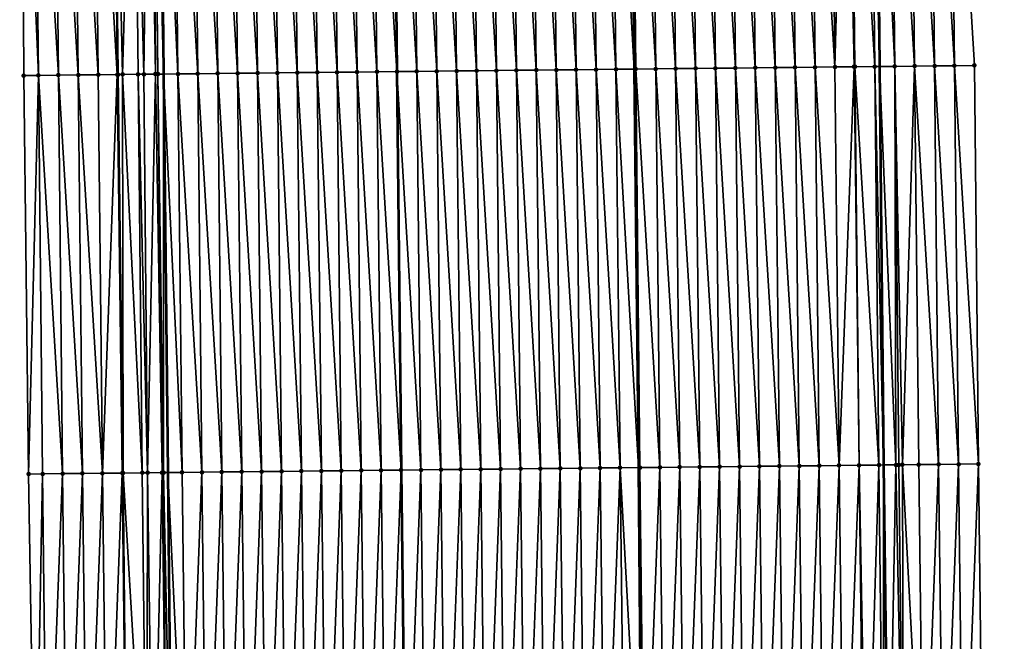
# Model space of a CAD drawing. Header units: feet. Extents: x 2010743 to 2022806, y 818705 to 837694.
# Tile 293 of 531: x 2011480 to 2011530, y 828245 to 828276. Entities that reach past the tile are written whole.
import ezdxf

# ---------------------------------------------------------------- set-up
doc = ezdxf.new("R2010")
doc.units = ezdxf.units.FT
doc.header["$MEASUREMENT"] = 0
for name, color, linetype, lineweight in [('EP_Travel Lane', 172, 'Continuous', 53), ('Road Shots', 141, 'Continuous', 100), ('STRIPING', 60, 'Continuous', 53)]:
    doc.layers.add(name, color=color, linetype=linetype, lineweight=lineweight)
doc.layers.add('I-77-MM17-21_NB-Surface-Border', color=7, linetype='Continuous')
doc.layers.add('I-77-MM17-21_NB-Surface-TIN', color=7, linetype='Continuous')

msp = doc.modelspace()

# ---------------------------------------------------------------- linework, layer by layer
at = {"layer": 'EP_Travel Lane'}
for points in [[(2011486.258, 828373.665, 312.894), (2011486.466, 828353.667, 312.74), (2011486.673, 828333.668, 312.577), (2011486.881, 828313.67, 312.427), (2011487.089, 828293.672, 312.254), (2011487.297, 828273.673, 312.113), (2011487.505, 828253.675, 311.976), (2011487.71, 828233.65, 311.845), (2011487.88, 828213.717, 311.699), (2011488.031, 828193.718, 311.549), (2011488.247, 828173.476, 311.418), (2011488.753, 828153.483, 311.251), (2011489.258, 828133.49, 311.109), (2011489.764, 828113.496, 310.961), (2011490.326, 828093.321, 310.815), (2011491.101, 828073.336, 310.672), (2011491.877, 828053.352, 310.552), (2011492.652, 828033.367, 310.412), (2011493.487, 828013.194, 310.299), (2011494.54, 827993.222, 310.143), (2011495.593, 827973.25, 310.003), (2011496.646, 827953.278, 309.945), (2011497.764, 827933.119, 309.843), (2011499.094, 827913.164, 309.702)], [(2011522.224, 828374.041, 312.657), (2011522.428, 828354.042, 312.464), (2011522.631, 828334.045, 312.254), (2011522.834, 828314.047, 312.042), (2011523.037, 828294.049, 311.822), (2011523.24, 828274.051, 311.612), (2011523.443, 828254.053, 311.376), (2011523.703, 828234.098, 311.165), (2011523.908, 828213.994, 310.956), (2011524.076, 828193.996, 310.732), (2011524.302, 828174.396, 310.5), (2011524.782, 828154.403, 310.262), (2011525.261, 828134.41, 310.042), (2011525.741, 828114.417, 309.816)]]:
    msp.add_polyline3d(points, dxfattribs=at)
at = {"layer": 'I-77-MM17-21_NB-Surface-Border', "color": 3, "linetype": 'Continuous', "lineweight": -3}
for points in [[(2011494.249, 827912.84, 309.86), (2011492.863, 827932.791, 310), (2011491.32, 827952.996, 310.145), (2011490.004, 827972.954, 310.249), (2011488.719, 827992.914, 310.367), (2011487.565, 828012.88, 310.586), (2011486.41, 828033.124, 310.638), (2011485.592, 828053.107, 310.744), (2011484.858, 828073.093, 310.846), (2011484.23, 828093.084, 310.954), (2011483.551, 828113.338, 311.091), (2011483.185, 828133.335, 311.239), (2011482.681, 828153.328, 311.397), (2011482.208, 828173.322, 311.55), (2011481.556, 828193.668, 311.693), (2011481.158, 828213.666, 311.836), (2011480.845, 828233.565, 311.969), (2011480.511, 828253.601, 312.102), (2011480.273, 828273.599, 312.238), (2011480.151, 828293.599, 312.367), (2011480.067, 828313.599, 312.493), (2011480.24, 828333.601, 312.654), (2011480.279, 828353.602, 312.776), (2011480.971, 828373.61, 312.926)], [(2011523.969, 828374.059, 312.605), (2011525.177, 828354.072, 312.383), (2011526.384, 828334.085, 312.14), (2011526.592, 828314.087, 311.926), (2011526.8, 828294.089, 311.699), (2011528.008, 828274.102, 311.45), (2011528.215, 828254.104, 311.223), (2011528.451, 828234.158, 311.012), (2011528.636, 828214.031, 310.803), (2011527.787, 828194.025, 310.613), (2011527.995, 828174.49, 310.388), (2011528.501, 828154.498, 310.155), (2011529.007, 828134.505, 309.925), (2011529.513, 828114.513, 309.694)]]:
    msp.add_polyline3d(points, dxfattribs=at)
at = {"layer": 'I-77-MM17-21_NB-Surface-TIN', "color": 128, "linetype": 'Continuous', "lineweight": -3}
for points in [[(2011518.008, 828273.996, 311.687), (2011517.8, 828293.994, 311.896), (2011516.8, 828293.983, 311.903)], [(2011519.008, 828274.006, 311.675), (2011518.8, 828294.004, 311.889), (2011517.8, 828293.994, 311.896)], [(2011518.008, 828273.996, 311.687), (2011519.008, 828274.006, 311.675), (2011517.8, 828293.994, 311.896)], [(2011520.008, 828274.017, 311.665), (2011519.8, 828294.015, 311.876), (2011518.8, 828294.004, 311.889)], [(2011519.008, 828274.006, 311.675), (2011520.008, 828274.017, 311.665), (2011518.8, 828294.004, 311.889)], [(2011521.008, 828274.027, 311.656), (2011520.8, 828294.025, 311.863), (2011519.8, 828294.015, 311.876)], [(2011520.008, 828274.017, 311.665), (2011521.008, 828274.027, 311.656), (2011519.8, 828294.015, 311.876)], [(2011521.008, 828274.027, 311.656), (2011521.537, 828294.033, 311.854), (2011520.8, 828294.025, 311.863)], [(2011521.008, 828274.027, 311.656), (2011521.971, 828274.037, 311.645), (2011521.537, 828294.033, 311.854)], [(2011521.971, 828274.037, 311.645), (2011521.8, 828294.036, 311.85), (2011521.537, 828294.033, 311.854)], [(2011523.008, 828274.049, 311.614), (2011522.8, 828294.046, 311.828), (2011521.8, 828294.036, 311.85)], [(2011521.971, 828274.037, 311.645), (2011522.008, 828274.038, 311.644), (2011521.8, 828294.036, 311.85)], [(2011522.008, 828274.038, 311.644), (2011523.008, 828274.049, 311.614), (2011521.8, 828294.036, 311.85)], [(2011522.8, 828294.046, 311.828), (2011523.24, 828274.051, 311.612), (2011523.037, 828294.049, 311.822)], [(2011523.008, 828274.049, 311.614), (2011523.24, 828274.051, 311.612), (2011522.8, 828294.046, 311.828)], [(2011524.008, 828274.059, 311.605), (2011523.8, 828294.057, 311.804), (2011523.037, 828294.049, 311.822)], [(2011524.008, 828274.059, 311.605), (2011523.037, 828294.049, 311.822), (2011523.24, 828274.051, 311.612)], [(2011525.008, 828274.07, 311.56), (2011524.8, 828294.068, 311.773), (2011523.8, 828294.057, 311.804)], [(2011524.008, 828274.059, 311.605), (2011525.008, 828274.07, 311.56), (2011523.8, 828294.057, 311.804)], [(2011526.008, 828274.08, 311.518), (2011525.8, 828294.078, 311.732), (2011524.8, 828294.068, 311.773)], [(2011525.008, 828274.07, 311.56), (2011526.008, 828274.08, 311.518), (2011524.8, 828294.068, 311.773)], [(2011527.008, 828274.091, 311.485), (2011526.8, 828294.089, 311.699), (2011525.8, 828294.078, 311.732)], [(2011526.008, 828274.08, 311.518), (2011527.008, 828274.091, 311.485), (2011525.8, 828294.078, 311.732)], [(2011527.008, 828274.091, 311.485), (2011528.008, 828274.102, 311.45), (2011526.8, 828294.089, 311.699)], [(2011481.01, 828273.607, 312.227), (2011480.802, 828293.606, 312.359), (2011480.151, 828293.599, 312.367)], [(2011480.273, 828273.599, 312.238), (2011481.01, 828273.607, 312.227), (2011480.151, 828293.599, 312.367)], [(2011482.01, 828273.617, 312.214), (2011481.802, 828293.616, 312.348), (2011480.802, 828293.606, 312.359)], [(2011481.01, 828273.607, 312.227), (2011482.01, 828273.617, 312.214), (2011480.802, 828293.606, 312.359)], [(2011483.01, 828273.628, 312.197), (2011482.802, 828293.626, 312.335), (2011481.802, 828293.616, 312.348)], [(2011482.01, 828273.617, 312.214), (2011483.01, 828273.628, 312.197), (2011481.802, 828293.616, 312.348)], [(2011484.01, 828273.639, 312.185), (2011483.802, 828293.637, 312.326), (2011482.802, 828293.626, 312.335)], [(2011483.01, 828273.628, 312.197), (2011484.01, 828273.639, 312.185), (2011482.802, 828293.626, 312.335)], [(2011484.969, 828273.649, 312.162), (2011484.802, 828293.648, 312.306), (2011483.802, 828293.637, 312.326)], [(2011484.01, 828273.639, 312.185), (2011484.969, 828273.649, 312.162), (2011483.802, 828293.637, 312.326)], [(2011485.231, 828273.652, 312.146), (2011485.802, 828293.658, 312.283), (2011484.802, 828293.648, 312.306)], [(2011484.969, 828273.649, 312.162), (2011485.01, 828273.649, 312.159), (2011484.802, 828293.648, 312.306)], [(2011485.01, 828273.649, 312.159), (2011485.231, 828273.652, 312.146), (2011484.802, 828293.648, 312.306)], [(2011485.231, 828273.652, 312.146), (2011486.01, 828273.66, 312.131), (2011485.802, 828293.658, 312.283)], [(2011486.307, 828273.663, 312.137), (2011486.55, 828293.666, 312.274), (2011485.802, 828293.658, 312.283)], [(2011486.01, 828273.66, 312.131), (2011486.307, 828273.663, 312.137), (2011485.802, 828293.658, 312.283)], [(2011486.307, 828273.663, 312.137), (2011486.881, 828273.669, 312.124), (2011486.55, 828293.666, 312.274)], [(2011486.881, 828273.669, 312.124), (2011486.763, 828293.668, 312.261), (2011486.55, 828293.666, 312.274)], [(2011487.01, 828273.67, 312.117), (2011486.802, 828293.669, 312.259), (2011486.763, 828293.668, 312.261)], [(2011486.881, 828273.669, 312.124), (2011487.01, 828273.67, 312.117), (2011486.763, 828293.668, 312.261)], [(2011486.802, 828293.669, 312.259), (2011487.297, 828273.673, 312.113), (2011487.089, 828293.672, 312.254)], [(2011487.01, 828273.67, 312.117), (2011487.297, 828273.673, 312.113), (2011486.802, 828293.669, 312.259)], [(2011488.01, 828273.681, 312.102), (2011487.802, 828293.679, 312.242), (2011487.089, 828293.672, 312.254)], [(2011488.01, 828273.681, 312.102), (2011487.089, 828293.672, 312.254), (2011487.297, 828273.673, 312.113)], [(2011489.01, 828273.691, 312.084), (2011488.802, 828293.69, 312.229), (2011487.802, 828293.679, 312.242)], [(2011488.01, 828273.681, 312.102), (2011489.01, 828273.691, 312.084), (2011487.802, 828293.679, 312.242)], [(2011490.01, 828273.702, 312.066), (2011489.802, 828293.7, 312.217), (2011488.802, 828293.69, 312.229)], [(2011489.01, 828273.691, 312.084), (2011490.01, 828273.702, 312.066), (2011488.802, 828293.69, 312.229)], [(2011491.01, 828273.712, 312.052), (2011490.802, 828293.711, 312.208), (2011489.802, 828293.7, 312.217)], [(2011490.01, 828273.702, 312.066), (2011491.01, 828273.712, 312.052), (2011489.802, 828293.7, 312.217)], [(2011492.01, 828273.723, 312.041), (2011491.802, 828293.721, 312.198), (2011490.802, 828293.711, 312.208)], [(2011491.01, 828273.712, 312.052), (2011492.01, 828273.723, 312.041), (2011490.802, 828293.711, 312.208)], [(2011493.009, 828273.733, 312.031), (2011492.802, 828293.732, 312.192), (2011491.802, 828293.721, 312.198)], [(2011492.01, 828273.723, 312.041), (2011493.009, 828273.733, 312.031), (2011491.802, 828293.721, 312.198)], [(2011494.009, 828273.744, 312.018), (2011493.802, 828293.742, 312.182), (2011492.802, 828293.732, 312.192)], [(2011493.009, 828273.733, 312.031), (2011494.009, 828273.744, 312.018), (2011492.802, 828293.732, 312.192)], [(2011495.009, 828273.754, 312.002), (2011494.802, 828293.753, 312.169), (2011493.802, 828293.742, 312.182)], [(2011494.009, 828273.744, 312.018), (2011495.009, 828273.754, 312.002), (2011493.802, 828293.742, 312.182)], [(2011496.009, 828273.765, 311.985), (2011495.802, 828293.763, 312.155), (2011494.802, 828293.753, 312.169)], [(2011495.009, 828273.754, 312.002), (2011496.009, 828273.765, 311.985), (2011494.802, 828293.753, 312.169)], [(2011497.009, 828273.775, 311.971), (2011496.801, 828293.774, 312.142), (2011495.802, 828293.763, 312.155)], [(2011496.009, 828273.765, 311.985), (2011497.009, 828273.775, 311.971), (2011495.802, 828293.763, 312.155)], [(2011498.009, 828273.786, 311.959), (2011497.801, 828293.784, 312.133), (2011496.801, 828293.774, 312.142)], [(2011497.009, 828273.775, 311.971), (2011498.009, 828273.786, 311.959), (2011496.801, 828293.774, 312.142)], [(2011497.801, 828293.784, 312.133), (2011499.009, 828273.796, 311.945), (2011498.801, 828293.795, 312.121)], [(2011498.009, 828273.786, 311.959), (2011499.009, 828273.796, 311.945), (2011497.801, 828293.784, 312.133)], [(2011500.009, 828273.807, 311.926), (2011499.801, 828293.805, 312.103), (2011498.801, 828293.795, 312.121)], [(2011500.009, 828273.807, 311.926), (2011498.801, 828293.795, 312.121), (2011499.009, 828273.796, 311.945)], [(2011501.009, 828273.817, 311.905), (2011500.801, 828293.816, 312.086), (2011499.801, 828293.805, 312.103)], [(2011500.009, 828273.807, 311.926), (2011501.009, 828273.817, 311.905), (2011499.801, 828293.805, 312.103)], [(2011502.009, 828273.828, 311.886), (2011501.801, 828293.826, 312.074), (2011500.801, 828293.816, 312.086)], [(2011501.009, 828273.817, 311.905), (2011502.009, 828273.828, 311.886), (2011500.801, 828293.816, 312.086)], [(2011503.009, 828273.839, 311.871), (2011502.801, 828293.837, 312.062), (2011501.801, 828293.826, 312.074)], [(2011502.009, 828273.828, 311.886), (2011503.009, 828273.839, 311.871), (2011501.801, 828293.826, 312.074)], [(2011504.009, 828273.849, 311.862), (2011503.801, 828293.847, 312.053), (2011502.801, 828293.837, 312.062)], [(2011503.009, 828273.839, 311.871), (2011504.009, 828273.849, 311.862), (2011502.801, 828293.837, 312.062)], [(2011505.009, 828273.86, 311.851), (2011504.801, 828293.858, 312.043), (2011503.801, 828293.847, 312.053)], [(2011504.009, 828273.849, 311.862), (2011505.009, 828273.86, 311.851), (2011503.801, 828293.847, 312.053)], [(2011506.009, 828273.87, 311.837), (2011505.801, 828293.868, 312.029), (2011504.801, 828293.858, 312.043)], [(2011505.009, 828273.86, 311.851), (2011506.009, 828273.87, 311.837), (2011504.801, 828293.858, 312.043)], [(2011507.009, 828273.881, 311.826), (2011506.801, 828293.879, 312.019), (2011505.801, 828293.868, 312.029)], [(2011506.009, 828273.87, 311.837), (2011507.009, 828273.881, 311.826), (2011505.801, 828293.868, 312.029)], [(2011508.009, 828273.891, 311.812), (2011507.801, 828293.889, 312.007), (2011506.801, 828293.879, 312.019)], [(2011507.009, 828273.881, 311.826), (2011508.009, 828273.891, 311.812), (2011506.801, 828293.879, 312.019)], [(2011509.009, 828273.901, 311.802), (2011508.801, 828293.899, 312.001), (2011507.801, 828293.889, 312.007)], [(2011508.009, 828273.891, 311.812), (2011509.009, 828273.901, 311.802), (2011507.801, 828293.889, 312.007)], [(2011510.009, 828273.912, 311.794), (2011509.801, 828293.91, 312.001), (2011508.801, 828293.899, 312.001)], [(2011509.009, 828273.901, 311.802), (2011510.009, 828273.912, 311.794), (2011508.801, 828293.899, 312.001)], [(2011509.801, 828293.91, 312.001), (2011510.931, 828273.922, 311.782), (2011510.723, 828293.92, 311.983)], [(2011510.009, 828273.912, 311.794), (2011510.931, 828273.922, 311.782), (2011509.801, 828293.91, 312.001)], [(2011511.008, 828273.922, 311.781), (2011510.723, 828293.92, 311.983), (2011510.931, 828273.922, 311.782)], [(2011511.008, 828273.922, 311.781), (2011510.801, 828293.92, 311.982), (2011510.723, 828293.92, 311.983)], [(2011512.008, 828273.933, 311.763), (2011511.801, 828293.931, 311.971), (2011510.801, 828293.92, 311.982)], [(2011511.008, 828273.922, 311.781), (2011512.008, 828273.933, 311.763), (2011510.801, 828293.92, 311.982)], [(2011513.008, 828273.944, 311.741), (2011512.801, 828293.941, 311.941), (2011511.801, 828293.931, 311.971)], [(2011512.008, 828273.933, 311.763), (2011513.008, 828273.944, 311.741), (2011511.801, 828293.931, 311.971)], [(2011514.008, 828273.954, 311.725), (2011513.801, 828293.952, 311.93), (2011512.801, 828293.941, 311.941)], [(2011513.008, 828273.944, 311.741), (2011514.008, 828273.954, 311.725), (2011512.801, 828293.941, 311.941)], [(2011515.008, 828273.965, 311.712), (2011514.8, 828293.962, 311.916), (2011513.801, 828293.952, 311.93)], [(2011514.008, 828273.954, 311.725), (2011515.008, 828273.965, 311.712), (2011513.801, 828293.952, 311.93)], [(2011516.008, 828273.975, 311.7), (2011515.8, 828293.973, 311.904), (2011514.8, 828293.962, 311.916)], [(2011515.008, 828273.965, 311.712), (2011516.008, 828273.975, 311.7), (2011514.8, 828293.962, 311.916)], [(2011517.008, 828273.985, 311.695), (2011516.8, 828293.983, 311.903), (2011515.8, 828293.973, 311.904)], [(2011516.008, 828273.975, 311.7), (2011517.008, 828273.985, 311.695), (2011515.8, 828293.973, 311.904)], [(2011517.008, 828273.985, 311.695), (2011518.008, 828273.996, 311.687), (2011516.8, 828293.983, 311.903)], [(2011492.217, 828253.724, 311.892), (2011492.01, 828273.723, 312.041), (2011491.01, 828273.712, 312.052)], [(2011493.217, 828253.735, 311.878), (2011493.009, 828273.733, 312.031), (2011492.01, 828273.723, 312.041)], [(2011492.217, 828253.724, 311.892), (2011493.217, 828253.735, 311.878), (2011492.01, 828273.723, 312.041)], [(2011494.217, 828253.745, 311.863), (2011494.009, 828273.744, 312.018), (2011493.009, 828273.733, 312.031)], [(2011493.217, 828253.735, 311.878), (2011494.217, 828253.745, 311.863), (2011493.009, 828273.733, 312.031)], [(2011495.217, 828253.756, 311.844), (2011495.009, 828273.754, 312.002), (2011494.009, 828273.744, 312.018)], [(2011494.217, 828253.745, 311.863), (2011495.217, 828253.756, 311.844), (2011494.009, 828273.744, 312.018)], [(2011496.217, 828253.767, 311.828), (2011496.009, 828273.765, 311.985), (2011495.009, 828273.754, 312.002)], [(2011495.217, 828253.756, 311.844), (2011496.217, 828253.767, 311.828), (2011495.009, 828273.754, 312.002)], [(2011497.217, 828253.777, 311.811), (2011497.009, 828273.775, 311.971), (2011496.009, 828273.765, 311.985)], [(2011496.217, 828253.767, 311.828), (2011497.217, 828253.777, 311.811), (2011496.009, 828273.765, 311.985)], [(2011498.217, 828253.788, 311.794), (2011498.009, 828273.786, 311.959), (2011497.009, 828273.775, 311.971)], [(2011497.217, 828253.777, 311.811), (2011498.217, 828253.788, 311.794), (2011497.009, 828273.775, 311.971)], [(2011498.009, 828273.786, 311.959), (2011499.217, 828253.798, 311.78), (2011499.009, 828273.796, 311.945)], [(2011498.217, 828253.788, 311.794), (2011499.217, 828253.798, 311.78), (2011498.009, 828273.786, 311.959)], [(2011500.217, 828253.809, 311.76), (2011500.009, 828273.807, 311.926), (2011499.009, 828273.796, 311.945)], [(2011500.217, 828253.809, 311.76), (2011499.009, 828273.796, 311.945), (2011499.217, 828253.798, 311.78)], [(2011501.217, 828253.819, 311.737), (2011501.009, 828273.817, 311.905), (2011500.009, 828273.807, 311.926)], [(2011500.217, 828253.809, 311.76), (2011501.217, 828253.819, 311.737), (2011500.009, 828273.807, 311.926)], [(2011502.217, 828253.83, 311.715), (2011502.009, 828273.828, 311.886), (2011501.009, 828273.817, 311.905)], [(2011501.217, 828253.819, 311.737), (2011502.217, 828253.83, 311.715), (2011501.009, 828273.817, 311.905)], [(2011503.217, 828253.84, 311.696), (2011503.009, 828273.839, 311.871), (2011502.009, 828273.828, 311.886)], [(2011502.217, 828253.83, 311.715), (2011503.217, 828253.84, 311.696), (2011502.009, 828273.828, 311.886)], [(2011504.217, 828253.851, 311.684), (2011504.009, 828273.849, 311.862), (2011503.009, 828273.839, 311.871)], [(2011503.217, 828253.84, 311.696), (2011504.217, 828253.851, 311.684), (2011503.009, 828273.839, 311.871)], [(2011505.217, 828253.861, 311.672), (2011505.009, 828273.86, 311.851), (2011504.009, 828273.849, 311.862)], [(2011504.217, 828253.851, 311.684), (2011505.217, 828253.861, 311.672), (2011504.009, 828273.849, 311.862)], [(2011506.217, 828253.872, 311.656), (2011506.009, 828273.87, 311.837), (2011505.009, 828273.86, 311.851)], [(2011505.217, 828253.861, 311.672), (2011506.217, 828253.872, 311.656), (2011505.009, 828273.86, 311.851)], [(2011507.216, 828253.882, 311.638), (2011507.009, 828273.881, 311.826), (2011506.009, 828273.87, 311.837)], [(2011506.217, 828253.872, 311.656), (2011507.216, 828253.882, 311.638), (2011506.009, 828273.87, 311.837)], [(2011508.216, 828253.893, 311.622), (2011508.009, 828273.891, 311.812), (2011507.009, 828273.881, 311.826)], [(2011507.216, 828253.882, 311.638), (2011508.216, 828253.893, 311.622), (2011507.009, 828273.881, 311.826)], [(2011509.216, 828253.903, 311.608), (2011509.009, 828273.901, 311.802), (2011508.009, 828273.891, 311.812)], [(2011508.216, 828253.893, 311.622), (2011509.216, 828253.903, 311.608), (2011508.009, 828273.891, 311.812)], [(2011510.216, 828253.914, 311.598), (2011510.009, 828273.912, 311.794), (2011509.009, 828273.901, 311.802)], [(2011509.216, 828253.903, 311.608), (2011510.216, 828253.914, 311.598), (2011509.009, 828273.901, 311.802)], [(2011510.009, 828273.912, 311.794), (2011511.139, 828253.924, 311.581), (2011510.931, 828273.922, 311.782)], [(2011510.216, 828253.914, 311.598), (2011511.139, 828253.924, 311.581), (2011510.009, 828273.912, 311.794)], [(2011511.216, 828253.925, 311.58), (2011510.931, 828273.922, 311.782), (2011511.139, 828253.924, 311.581)], [(2011511.216, 828253.925, 311.58), (2011511.008, 828273.922, 311.781), (2011510.931, 828273.922, 311.782)], [(2011512.216, 828253.935, 311.564), (2011512.008, 828273.933, 311.763), (2011511.008, 828273.922, 311.781)], [(2011511.216, 828253.925, 311.58), (2011512.216, 828253.935, 311.564), (2011511.008, 828273.922, 311.781)], [(2011513.216, 828253.946, 311.533), (2011513.008, 828273.944, 311.741), (2011512.008, 828273.933, 311.763)], [(2011512.216, 828253.935, 311.564), (2011513.216, 828253.946, 311.533), (2011512.008, 828273.933, 311.763)], [(2011514.216, 828253.956, 311.516), (2011514.008, 828273.954, 311.725), (2011513.008, 828273.944, 311.741)], [(2011513.216, 828253.946, 311.533), (2011514.216, 828253.956, 311.516), (2011513.008, 828273.944, 311.741)], [(2011515.216, 828253.967, 311.5), (2011515.008, 828273.965, 311.712), (2011514.008, 828273.954, 311.725)], [(2011514.216, 828253.956, 311.516), (2011515.216, 828253.967, 311.5), (2011514.008, 828273.954, 311.725)], [(2011516.216, 828253.977, 311.481), (2011516.008, 828273.975, 311.7), (2011515.008, 828273.965, 311.712)], [(2011515.216, 828253.967, 311.5), (2011516.216, 828253.977, 311.481), (2011515.008, 828273.965, 311.712)], [(2011517.216, 828253.988, 311.472), (2011517.008, 828273.985, 311.695), (2011516.008, 828273.975, 311.7)], [(2011516.216, 828253.977, 311.481), (2011517.216, 828253.988, 311.472), (2011516.008, 828273.975, 311.7)], [(2011518.216, 828253.998, 311.461), (2011518.008, 828273.996, 311.687), (2011517.008, 828273.985, 311.695)], [(2011517.216, 828253.988, 311.472), (2011518.216, 828253.998, 311.461), (2011517.008, 828273.985, 311.695)], [(2011519.216, 828254.009, 311.448), (2011519.008, 828274.006, 311.675), (2011518.008, 828273.996, 311.687)], [(2011518.216, 828253.998, 311.461), (2011519.216, 828254.009, 311.448), (2011518.008, 828273.996, 311.687)], [(2011520.216, 828254.019, 311.435), (2011520.008, 828274.017, 311.665), (2011519.008, 828274.006, 311.675)], [(2011519.216, 828254.009, 311.448), (2011520.216, 828254.019, 311.435), (2011519.008, 828274.006, 311.675)], [(2011521.216, 828254.03, 311.421), (2011521.008, 828274.027, 311.656), (2011520.008, 828274.017, 311.665)], [(2011520.216, 828254.019, 311.435), (2011521.216, 828254.03, 311.421), (2011520.008, 828274.017, 311.665)], [(2011521.216, 828254.03, 311.421), (2011521.971, 828274.037, 311.645), (2011521.008, 828274.027, 311.656)], [(2011521.216, 828254.03, 311.421), (2011522.216, 828254.04, 311.406), (2011521.971, 828274.037, 311.645)], [(2011522.216, 828254.04, 311.406), (2011522.008, 828274.038, 311.644), (2011521.971, 828274.037, 311.645)], [(2011523.216, 828254.051, 311.377), (2011523.008, 828274.049, 311.614), (2011522.008, 828274.038, 311.644)], [(2011522.216, 828254.04, 311.406), (2011523.216, 828254.051, 311.377), (2011522.008, 828274.038, 311.644)], [(2011523.008, 828274.049, 311.614), (2011523.443, 828254.053, 311.376), (2011523.24, 828274.051, 311.612)], [(2011523.216, 828254.051, 311.377), (2011523.443, 828254.053, 311.376), (2011523.008, 828274.049, 311.614)], [(2011524.07, 828254.06, 311.374), (2011524.008, 828274.059, 311.605), (2011523.24, 828274.051, 311.612)], [(2011524.07, 828254.06, 311.374), (2011523.24, 828274.051, 311.612), (2011523.443, 828254.053, 311.376)], [(2011524.394, 828254.063, 311.374), (2011525.008, 828274.07, 311.56), (2011524.008, 828274.059, 311.605)], [(2011524.07, 828254.06, 311.374), (2011524.216, 828254.061, 311.376), (2011524.008, 828274.059, 311.605)], [(2011524.216, 828254.061, 311.376), (2011524.394, 828254.063, 311.374), (2011524.008, 828274.059, 311.605)], [(2011524.394, 828254.063, 311.374), (2011525.215, 828254.072, 311.338), (2011525.008, 828274.07, 311.56)], [(2011526.215, 828254.083, 311.295), (2011526.008, 828274.08, 311.518), (2011525.008, 828274.07, 311.56)], [(2011525.215, 828254.072, 311.338), (2011526.215, 828254.083, 311.295), (2011525.008, 828274.07, 311.56)], [(2011527.215, 828254.093, 311.261), (2011527.008, 828274.091, 311.485), (2011526.008, 828274.08, 311.518)], [(2011526.215, 828254.083, 311.295), (2011527.215, 828254.093, 311.261), (2011526.008, 828274.08, 311.518)], [(2011528.215, 828254.104, 311.223), (2011528.008, 828274.102, 311.45), (2011527.008, 828274.091, 311.485)], [(2011527.215, 828254.093, 311.261), (2011528.215, 828254.104, 311.223), (2011527.008, 828274.091, 311.485)], [(2011480.511, 828253.601, 312.102), (2011481.01, 828273.607, 312.227), (2011480.273, 828273.599, 312.238)], [(2011480.511, 828253.601, 312.102), (2011481.218, 828253.609, 312.091), (2011481.01, 828273.607, 312.227)], [(2011482.218, 828253.619, 312.081), (2011482.01, 828273.617, 312.214), (2011481.01, 828273.607, 312.227)], [(2011481.218, 828253.609, 312.091), (2011482.218, 828253.619, 312.081), (2011481.01, 828273.607, 312.227)], [(2011483.218, 828253.63, 312.064), (2011483.01, 828273.628, 312.197), (2011482.01, 828273.617, 312.214)], [(2011482.218, 828253.619, 312.081), (2011483.218, 828253.63, 312.064), (2011482.01, 828273.617, 312.214)], [(2011484.218, 828253.64, 312.053), (2011484.01, 828273.639, 312.185), (2011483.01, 828273.628, 312.197)], [(2011483.218, 828253.63, 312.064), (2011484.218, 828253.64, 312.053), (2011483.01, 828273.628, 312.197)], [(2011484.218, 828253.64, 312.053), (2011484.969, 828273.649, 312.162), (2011484.01, 828273.639, 312.185)], [(2011484.218, 828253.64, 312.053), (2011485.218, 828253.651, 312.024), (2011484.969, 828273.649, 312.162)], [(2011485.218, 828253.651, 312.024), (2011485.01, 828273.649, 312.159), (2011484.969, 828273.649, 312.162)], [(2011485.257, 828253.651, 312.021), (2011485.231, 828273.652, 312.146), (2011485.01, 828273.649, 312.159)], [(2011485.218, 828253.651, 312.024), (2011485.257, 828253.651, 312.021), (2011485.01, 828273.649, 312.159)], [(2011486.218, 828253.661, 312.005), (2011486.01, 828273.66, 312.131), (2011485.231, 828273.652, 312.146)], [(2011485.257, 828253.651, 312.021), (2011486.218, 828253.661, 312.005), (2011485.231, 828273.652, 312.146)], [(2011486.493, 828253.664, 312.012), (2011486.307, 828273.663, 312.137), (2011486.01, 828273.66, 312.131)], [(2011486.218, 828253.661, 312.005), (2011486.493, 828253.664, 312.012), (2011486.01, 828273.66, 312.131)], [(2011486.493, 828253.664, 312.012), (2011486.881, 828273.669, 312.124), (2011486.307, 828273.663, 312.137)], [(2011486.493, 828253.664, 312.012), (2011487.218, 828253.672, 311.983), (2011486.881, 828273.669, 312.124)], [(2011487.218, 828253.672, 311.983), (2011487.01, 828273.67, 312.117), (2011486.881, 828273.669, 312.124)], [(2011487.294, 828253.673, 311.979), (2011487.297, 828273.673, 312.113), (2011487.01, 828273.67, 312.117)], [(2011487.218, 828253.672, 311.983), (2011487.294, 828253.673, 311.979), (2011487.01, 828273.67, 312.117)], [(2011487.294, 828253.673, 311.979), (2011487.505, 828253.675, 311.976), (2011487.297, 828273.673, 312.113)], [(2011488.218, 828253.682, 311.964), (2011488.01, 828273.681, 312.102), (2011487.297, 828273.673, 312.113)], [(2011488.218, 828253.682, 311.964), (2011487.297, 828273.673, 312.113), (2011487.505, 828253.675, 311.976)], [(2011489.217, 828253.693, 311.941), (2011489.01, 828273.691, 312.084), (2011488.01, 828273.681, 312.102)], [(2011488.218, 828253.682, 311.964), (2011489.217, 828253.693, 311.941), (2011488.01, 828273.681, 312.102)], [(2011490.217, 828253.703, 311.922), (2011490.01, 828273.702, 312.066), (2011489.01, 828273.691, 312.084)], [(2011489.217, 828253.693, 311.941), (2011490.217, 828253.703, 311.922), (2011489.01, 828273.691, 312.084)], [(2011491.217, 828253.714, 311.905), (2011491.01, 828273.712, 312.052), (2011490.01, 828273.702, 312.066)], [(2011490.217, 828253.703, 311.922), (2011491.217, 828253.714, 311.905), (2011490.01, 828273.702, 312.066)], [(2011491.217, 828253.714, 311.905), (2011492.217, 828253.724, 311.892), (2011491.01, 828273.712, 312.052)], [(2011512.452, 828233.958, 311.384), (2011513.216, 828253.946, 311.533), (2011512.216, 828253.935, 311.564)], [(2011512.452, 828233.958, 311.384), (2011513.452, 828233.971, 311.351), (2011513.216, 828253.946, 311.533)], [(2011513.452, 828233.971, 311.351), (2011514.216, 828253.956, 311.516), (2011513.216, 828253.946, 311.533)], [(2011513.452, 828233.971, 311.351), (2011514.452, 828233.983, 311.33), (2011514.216, 828253.956, 311.516)], [(2011514.452, 828233.983, 311.33), (2011515.216, 828253.967, 311.5), (2011514.216, 828253.956, 311.516)], [(2011514.452, 828233.983, 311.33), (2011515.452, 828233.996, 311.309), (2011515.216, 828253.967, 311.5)], [(2011515.452, 828233.996, 311.309), (2011516.216, 828253.977, 311.481), (2011515.216, 828253.967, 311.5)], [(2011515.452, 828233.996, 311.309), (2011516.452, 828234.008, 311.287), (2011516.216, 828253.977, 311.481)], [(2011516.452, 828234.008, 311.287), (2011517.216, 828253.988, 311.472), (2011516.216, 828253.977, 311.481)], [(2011516.452, 828234.008, 311.287), (2011517.452, 828234.021, 311.275), (2011517.216, 828253.988, 311.472)], [(2011517.452, 828234.021, 311.275), (2011518.216, 828253.998, 311.461), (2011517.216, 828253.988, 311.472)], [(2011517.452, 828234.021, 311.275), (2011518.452, 828234.033, 311.262), (2011518.216, 828253.998, 311.461)], [(2011518.452, 828234.033, 311.262), (2011519.216, 828254.009, 311.448), (2011518.216, 828253.998, 311.461)], [(2011518.452, 828234.033, 311.262), (2011519.451, 828234.045, 311.242), (2011519.216, 828254.009, 311.448)], [(2011519.451, 828234.045, 311.242), (2011520.216, 828254.019, 311.435), (2011519.216, 828254.009, 311.448)], [(2011519.451, 828234.045, 311.242), (2011520.451, 828234.058, 311.228), (2011520.216, 828254.019, 311.435)], [(2011520.451, 828234.058, 311.228), (2011521.216, 828254.03, 311.421), (2011520.216, 828254.019, 311.435)], [(2011520.451, 828234.058, 311.228), (2011521.451, 828234.07, 311.214), (2011521.216, 828254.03, 311.421)], [(2011521.451, 828234.07, 311.214), (2011522.216, 828254.04, 311.406), (2011521.216, 828254.03, 311.421)], [(2011521.451, 828234.07, 311.214), (2011522.451, 828234.083, 311.201), (2011522.216, 828254.04, 311.406)], [(2011522.595, 828234.085, 311.199), (2011523.216, 828254.051, 311.377), (2011522.216, 828254.04, 311.406)], [(2011522.451, 828234.083, 311.201), (2011522.595, 828234.085, 311.199), (2011522.216, 828254.04, 311.406)], [(2011522.595, 828234.085, 311.199), (2011523.451, 828234.095, 311.17), (2011523.216, 828254.051, 311.377)], [(2011523.451, 828234.095, 311.17), (2011523.443, 828254.053, 311.376), (2011523.216, 828254.051, 311.377)], [(2011524.07, 828254.06, 311.374), (2011523.443, 828254.053, 311.376), (2011523.703, 828234.098, 311.165)], [(2011523.451, 828234.095, 311.17), (2011523.703, 828234.098, 311.165), (2011523.443, 828254.053, 311.376)], [(2011524.451, 828234.108, 311.149), (2011524.07, 828254.06, 311.374), (2011523.703, 828234.098, 311.165)], [(2011524.451, 828234.108, 311.149), (2011524.216, 828254.061, 311.376), (2011524.07, 828254.06, 311.374)], [(2011524.451, 828234.108, 311.149), (2011524.394, 828254.063, 311.374), (2011524.216, 828254.061, 311.376)], [(2011525.451, 828234.12, 311.118), (2011525.215, 828254.072, 311.338), (2011524.394, 828254.063, 311.374)], [(2011524.451, 828234.108, 311.149), (2011525.451, 828234.12, 311.118), (2011524.394, 828254.063, 311.374)], [(2011525.451, 828234.12, 311.118), (2011526.215, 828254.083, 311.295), (2011525.215, 828254.072, 311.338)], [(2011525.451, 828234.12, 311.118), (2011526.451, 828234.133, 311.082), (2011526.215, 828254.083, 311.295)], [(2011526.451, 828234.133, 311.082), (2011527.215, 828254.093, 311.261), (2011526.215, 828254.083, 311.295)], [(2011526.451, 828234.133, 311.082), (2011527.451, 828234.145, 311.044), (2011527.215, 828254.093, 311.261)], [(2011527.451, 828234.145, 311.044), (2011528.215, 828254.104, 311.223), (2011527.215, 828254.093, 311.261)], [(2011527.451, 828234.145, 311.044), (2011528.451, 828234.158, 311.012), (2011528.215, 828254.104, 311.223)], [(2011480.845, 828233.565, 311.969), (2011481.218, 828253.609, 312.091), (2011480.511, 828253.601, 312.102)], [(2011480.845, 828233.565, 311.969), (2011481.454, 828233.572, 311.959), (2011481.218, 828253.609, 312.091)], [(2011481.454, 828233.572, 311.959), (2011482.218, 828253.619, 312.081), (2011481.218, 828253.609, 312.091)], [(2011481.454, 828233.572, 311.959), (2011482.454, 828233.585, 311.944), (2011482.218, 828253.619, 312.081)], [(2011482.454, 828233.585, 311.944), (2011483.218, 828253.63, 312.064), (2011482.218, 828253.619, 312.081)], [(2011482.454, 828233.585, 311.944), (2011483.454, 828233.597, 311.928), (2011483.218, 828253.63, 312.064)], [(2011483.454, 828233.597, 311.928), (2011484.218, 828253.64, 312.053), (2011483.218, 828253.63, 312.064)], [(2011483.454, 828233.597, 311.928), (2011484.454, 828233.609, 311.917), (2011484.218, 828253.64, 312.053)], [(2011484.454, 828233.609, 311.917), (2011485.218, 828253.651, 312.024), (2011484.218, 828253.64, 312.053)], [(2011484.454, 828233.609, 311.917), (2011485.454, 828233.622, 311.885), (2011485.218, 828253.651, 312.024)], [(2011485.454, 828233.622, 311.885), (2011485.458, 828233.622, 311.884), (2011485.218, 828253.651, 312.024)], [(2011485.458, 828233.622, 311.884), (2011485.257, 828253.651, 312.021), (2011485.218, 828253.651, 312.024)], [(2011486.454, 828233.634, 311.873), (2011486.218, 828253.661, 312.005), (2011485.257, 828253.651, 312.021)], [(2011485.458, 828233.622, 311.884), (2011486.454, 828233.634, 311.873), (2011485.257, 828253.651, 312.021)], [(2011486.454, 828233.634, 311.873), (2011486.493, 828253.664, 312.012), (2011486.218, 828253.661, 312.005)], [(2011486.454, 828233.634, 311.873), (2011486.777, 828233.638, 311.884), (2011486.493, 828253.664, 312.012)], [(2011486.777, 828233.638, 311.884), (2011487.218, 828253.672, 311.983), (2011486.493, 828253.664, 312.012)], [(2011486.777, 828233.638, 311.884), (2011487.454, 828233.647, 311.85), (2011487.218, 828253.672, 311.983)], [(2011487.454, 828233.647, 311.85), (2011487.294, 828253.673, 311.979), (2011487.218, 828253.672, 311.983)], [(2011487.294, 828253.673, 311.979), (2011487.71, 828233.65, 311.845), (2011487.505, 828253.675, 311.976)], [(2011487.454, 828233.647, 311.85), (2011487.71, 828233.65, 311.845), (2011487.294, 828253.673, 311.979)], [(2011488.454, 828233.659, 311.828), (2011488.218, 828253.682, 311.964), (2011487.505, 828253.675, 311.976)], [(2011488.454, 828233.659, 311.828), (2011487.505, 828253.675, 311.976), (2011487.71, 828233.65, 311.845)], [(2011488.454, 828233.659, 311.828), (2011489.217, 828253.693, 311.941), (2011488.218, 828253.682, 311.964)], [(2011488.454, 828233.659, 311.828), (2011489.454, 828233.672, 311.813), (2011489.217, 828253.693, 311.941)], [(2011489.454, 828233.672, 311.813), (2011490.217, 828253.703, 311.922), (2011489.217, 828253.693, 311.941)], [(2011489.454, 828233.672, 311.813), (2011490.454, 828233.684, 311.794), (2011490.217, 828253.703, 311.922)], [(2011490.454, 828233.684, 311.794), (2011491.217, 828253.714, 311.905), (2011490.217, 828253.703, 311.922)], [(2011490.454, 828233.684, 311.794), (2011491.454, 828233.697, 311.775), (2011491.217, 828253.714, 311.905)], [(2011491.454, 828233.697, 311.775), (2011492.217, 828253.724, 311.892), (2011491.217, 828253.714, 311.905)], [(2011491.454, 828233.697, 311.775), (2011492.454, 828233.709, 311.76), (2011492.217, 828253.724, 311.892)], [(2011492.454, 828233.709, 311.76), (2011493.217, 828253.735, 311.878), (2011492.217, 828253.724, 311.892)], [(2011492.454, 828233.709, 311.76), (2011493.453, 828233.722, 311.744), (2011493.217, 828253.735, 311.878)], [(2011493.453, 828233.722, 311.744), (2011494.217, 828253.745, 311.863), (2011493.217, 828253.735, 311.878)], [(2011493.453, 828233.722, 311.744), (2011494.453, 828233.734, 311.728), (2011494.217, 828253.745, 311.863)], [(2011494.453, 828233.734, 311.728), (2011495.217, 828253.756, 311.844), (2011494.217, 828253.745, 311.863)], [(2011494.453, 828233.734, 311.728), (2011495.453, 828233.746, 311.71), (2011495.217, 828253.756, 311.844)], [(2011495.453, 828233.746, 311.71), (2011496.217, 828253.767, 311.828), (2011495.217, 828253.756, 311.844)], [(2011495.453, 828233.746, 311.71), (2011496.453, 828233.759, 311.692), (2011496.217, 828253.767, 311.828)], [(2011496.453, 828233.759, 311.692), (2011497.217, 828253.777, 311.811), (2011496.217, 828253.767, 311.828)], [(2011496.453, 828233.759, 311.692), (2011497.453, 828233.771, 311.674), (2011497.217, 828253.777, 311.811)], [(2011497.453, 828233.771, 311.674), (2011498.217, 828253.788, 311.794), (2011497.217, 828253.777, 311.811)], [(2011497.453, 828233.771, 311.674), (2011498.453, 828233.784, 311.656), (2011498.217, 828253.788, 311.794)], [(2011498.453, 828233.784, 311.656), (2011499.217, 828253.798, 311.78), (2011498.217, 828253.788, 311.794)], [(2011498.453, 828233.784, 311.656), (2011499.453, 828233.796, 311.64), (2011499.217, 828253.798, 311.78)], [(2011500.217, 828253.809, 311.76), (2011499.217, 828253.798, 311.78), (2011499.453, 828233.796, 311.64)], [(2011500.453, 828233.809, 311.617), (2011500.217, 828253.809, 311.76), (2011499.453, 828233.796, 311.64)], [(2011500.453, 828233.809, 311.617), (2011501.217, 828253.819, 311.737), (2011500.217, 828253.809, 311.76)], [(2011500.453, 828233.809, 311.617), (2011501.453, 828233.821, 311.59), (2011501.217, 828253.819, 311.737)], [(2011501.453, 828233.821, 311.59), (2011502.217, 828253.83, 311.715), (2011501.217, 828253.819, 311.737)], [(2011501.453, 828233.821, 311.59), (2011502.453, 828233.834, 311.568), (2011502.217, 828253.83, 311.715)], [(2011502.453, 828233.834, 311.568), (2011503.217, 828253.84, 311.696), (2011502.217, 828253.83, 311.715)], [(2011502.453, 828233.834, 311.568), (2011503.453, 828233.846, 311.547), (2011503.217, 828253.84, 311.696)], [(2011503.453, 828233.846, 311.547), (2011504.217, 828253.851, 311.684), (2011503.217, 828253.84, 311.696)], [(2011503.453, 828233.846, 311.547), (2011504.453, 828233.859, 311.528), (2011504.217, 828253.851, 311.684)], [(2011504.453, 828233.859, 311.528), (2011505.217, 828253.861, 311.672), (2011504.217, 828253.851, 311.684)], [(2011504.453, 828233.859, 311.528), (2011505.453, 828233.871, 311.512), (2011505.217, 828253.861, 311.672)], [(2011505.453, 828233.871, 311.512), (2011506.217, 828253.872, 311.656), (2011505.217, 828253.861, 311.672)], [(2011505.453, 828233.871, 311.512), (2011506.452, 828233.884, 311.49), (2011506.217, 828253.872, 311.656)], [(2011506.452, 828233.884, 311.49), (2011507.216, 828253.882, 311.638), (2011506.217, 828253.872, 311.656)], [(2011506.452, 828233.884, 311.49), (2011507.452, 828233.896, 311.47), (2011507.216, 828253.882, 311.638)], [(2011507.452, 828233.896, 311.47), (2011508.216, 828253.893, 311.622), (2011507.216, 828253.882, 311.638)], [(2011507.452, 828233.896, 311.47), (2011508.452, 828233.908, 311.45), (2011508.216, 828253.893, 311.622)], [(2011508.452, 828233.908, 311.45), (2011509.216, 828253.903, 311.608), (2011508.216, 828253.893, 311.622)], [(2011508.452, 828233.908, 311.45), (2011509.452, 828233.921, 311.434), (2011509.216, 828253.903, 311.608)], [(2011509.452, 828233.921, 311.434), (2011510.216, 828253.914, 311.598), (2011509.216, 828253.903, 311.608)], [(2011509.452, 828233.921, 311.434), (2011510.452, 828233.933, 311.422), (2011510.216, 828253.914, 311.598)], [(2011510.216, 828253.914, 311.598), (2011511.318, 828233.944, 311.402), (2011511.139, 828253.924, 311.581)], [(2011510.452, 828233.933, 311.422), (2011511.318, 828233.944, 311.402), (2011510.216, 828253.914, 311.598)], [(2011511.452, 828233.946, 311.398), (2011511.216, 828253.925, 311.58), (2011511.139, 828253.924, 311.581)], [(2011511.452, 828233.946, 311.398), (2011511.139, 828253.924, 311.581), (2011511.318, 828233.944, 311.402)], [(2011511.452, 828233.946, 311.398), (2011512.216, 828253.935, 311.564), (2011511.216, 828253.925, 311.58)], [(2011511.452, 828233.946, 311.398), (2011512.452, 828233.958, 311.384), (2011512.216, 828253.935, 311.564)]]:
    msp.add_3dface(points, dxfattribs=at)
at = {"layer": 'Road Shots', "lineweight": 100}
for p in [(2011492.01, 828273.723, 312.041), (2011493.009, 828273.733, 312.031), (2011494.009, 828273.744, 312.018), (2011495.009, 828273.754, 312.002), (2011496.009, 828273.765, 311.985), (2011497.009, 828273.775, 311.971), (2011498.009, 828273.786, 311.959), (2011499.009, 828273.796, 311.945), (2011500.009, 828273.807, 311.926), (2011501.009, 828273.817, 311.905), (2011502.009, 828273.828, 311.886), (2011503.009, 828273.839, 311.871), (2011504.009, 828273.849, 311.862), (2011505.009, 828273.86, 311.851), (2011506.009, 828273.87, 311.837), (2011507.009, 828273.881, 311.826), (2011508.009, 828273.891, 311.812), (2011509.009, 828273.901, 311.802), (2011510.009, 828273.912, 311.794), (2011511.008, 828273.922, 311.781), (2011512.008, 828273.933, 311.763), (2011513.008, 828273.944, 311.741), (2011514.008, 828273.954, 311.725), (2011515.008, 828273.965, 311.712), (2011516.008, 828273.975, 311.7), (2011517.008, 828273.985, 311.695), (2011518.008, 828273.996, 311.687), (2011519.008, 828274.006, 311.675), (2011520.008, 828274.017, 311.665), (2011521.008, 828274.027, 311.656), (2011521.971, 828274.037, 311.645), (2011522.008, 828274.038, 311.644), (2011523.008, 828274.049, 311.614), (2011524.008, 828274.059, 311.605), (2011525.008, 828274.07, 311.56), (2011526.008, 828274.08, 311.518), (2011527.008, 828274.091, 311.485), (2011528.008, 828274.102, 311.45), (2011480.273, 828273.599, 312.238), (2011481.01, 828273.607, 312.227), (2011482.01, 828273.617, 312.214), (2011483.01, 828273.628, 312.197), (2011484.01, 828273.639, 312.185), (2011484.969, 828273.649, 312.162), (2011485.01, 828273.649, 312.159), (2011485.231, 828273.652, 312.146), (2011486.01, 828273.66, 312.131), (2011486.307, 828273.663, 312.137), (2011486.881, 828273.669, 312.124), (2011487.01, 828273.67, 312.117), (2011488.01, 828273.681, 312.102), (2011489.01, 828273.691, 312.084), (2011490.01, 828273.702, 312.066), (2011491.01, 828273.712, 312.052), (2011513.216, 828253.946, 311.533), (2011514.216, 828253.956, 311.516), (2011515.216, 828253.967, 311.5), (2011516.216, 828253.977, 311.481), (2011517.216, 828253.988, 311.472), (2011518.216, 828253.998, 311.461), (2011519.216, 828254.009, 311.448), (2011520.216, 828254.019, 311.435), (2011521.216, 828254.03, 311.421), (2011522.216, 828254.04, 311.406), (2011523.216, 828254.051, 311.377), (2011524.07, 828254.06, 311.374), (2011524.216, 828254.061, 311.376), (2011524.394, 828254.063, 311.374), (2011525.215, 828254.072, 311.338), (2011526.215, 828254.083, 311.295), (2011527.215, 828254.093, 311.261), (2011528.215, 828254.104, 311.223), (2011480.511, 828253.601, 312.102), (2011481.218, 828253.609, 312.091), (2011482.218, 828253.619, 312.081), (2011483.218, 828253.63, 312.064), (2011484.218, 828253.64, 312.053), (2011485.218, 828253.651, 312.024), (2011485.257, 828253.651, 312.021), (2011486.218, 828253.661, 312.005), (2011486.493, 828253.664, 312.012), (2011487.218, 828253.672, 311.983), (2011487.294, 828253.673, 311.979), (2011488.218, 828253.682, 311.964), (2011489.217, 828253.693, 311.941), (2011490.217, 828253.703, 311.922), (2011491.217, 828253.714, 311.905), (2011492.217, 828253.724, 311.892), (2011493.217, 828253.735, 311.878), (2011494.217, 828253.745, 311.863), (2011495.217, 828253.756, 311.844), (2011496.217, 828253.767, 311.828), (2011497.217, 828253.777, 311.811), (2011498.217, 828253.788, 311.794), (2011499.217, 828253.798, 311.78), (2011500.217, 828253.809, 311.76), (2011501.217, 828253.819, 311.737), (2011502.217, 828253.83, 311.715), (2011503.217, 828253.84, 311.696), (2011504.217, 828253.851, 311.684), (2011505.217, 828253.861, 311.672), (2011506.217, 828253.872, 311.656), (2011507.216, 828253.882, 311.638), (2011508.216, 828253.893, 311.622), (2011509.216, 828253.903, 311.608), (2011510.216, 828253.914, 311.598), (2011511.216, 828253.925, 311.58), (2011512.216, 828253.935, 311.564)]:
    msp.add_point(p, dxfattribs=at)
at = {"layer": 'STRIPING'}
for points in [[(2011497.97, 828373.787, 312.848), (2011498.178, 828353.789, 312.679), (2011498.386, 828333.791, 312.495), (2011498.594, 828313.793, 312.31), (2011498.801, 828293.795, 312.121), (2011499.009, 828273.796, 311.945), (2011499.217, 828253.798, 311.78), (2011499.453, 828233.796, 311.64), (2011499.637, 828213.807, 311.46), (2011499.788, 828193.809, 311.298), (2011500.005, 828173.775, 311.141), (2011500.51, 828153.783, 310.968), (2011501.016, 828133.79, 310.788), (2011501.522, 828113.797, 310.625), (2011502.079, 828093.779, 310.448), (2011502.853, 828073.794, 310.294), (2011503.627, 828053.81, 310.141), (2011504.401, 828033.826, 309.98), (2011505.231, 828013.816, 309.851), (2011506.284, 827993.844, 309.721), (2011507.337, 827973.872, 309.575), (2011508.39, 827953.9, 309.484), (2011509.5, 827933.903, 309.392), (2011510.83, 827913.948, 309.258)], [(2011509.892, 828373.911, 312.783), (2011510.1, 828353.913, 312.601), (2011510.308, 828333.915, 312.389), (2011510.516, 828313.918, 312.179), (2011510.723, 828293.92, 311.983), (2011510.931, 828273.922, 311.782), (2011511.139, 828253.924, 311.581), (2011511.318, 828233.944, 311.402), (2011511.475, 828213.899, 311.204), (2011511.625, 828193.9, 311.03), (2011511.843, 828174.078, 310.838), (2011512.348, 828154.085, 310.644), (2011512.854, 828134.092, 310.435), (2011513.36, 828114.1, 310.239), (2011513.912, 828094.24, 310.043), (2011514.685, 828074.256, 309.851), (2011515.457, 828054.272, 309.669), (2011516.23, 828034.287, 309.505), (2011517.056, 828014.442, 309.369), (2011518.109, 827994.47, 309.258), (2011519.162, 827974.498, 309.121), (2011520.214, 827954.526, 309.008), (2011521.316, 827934.694, 308.911), (2011522.646, 827914.738, 308.789)]]:
    msp.add_polyline3d(points, dxfattribs=at)

doc.saveas('drawing.dxf')
